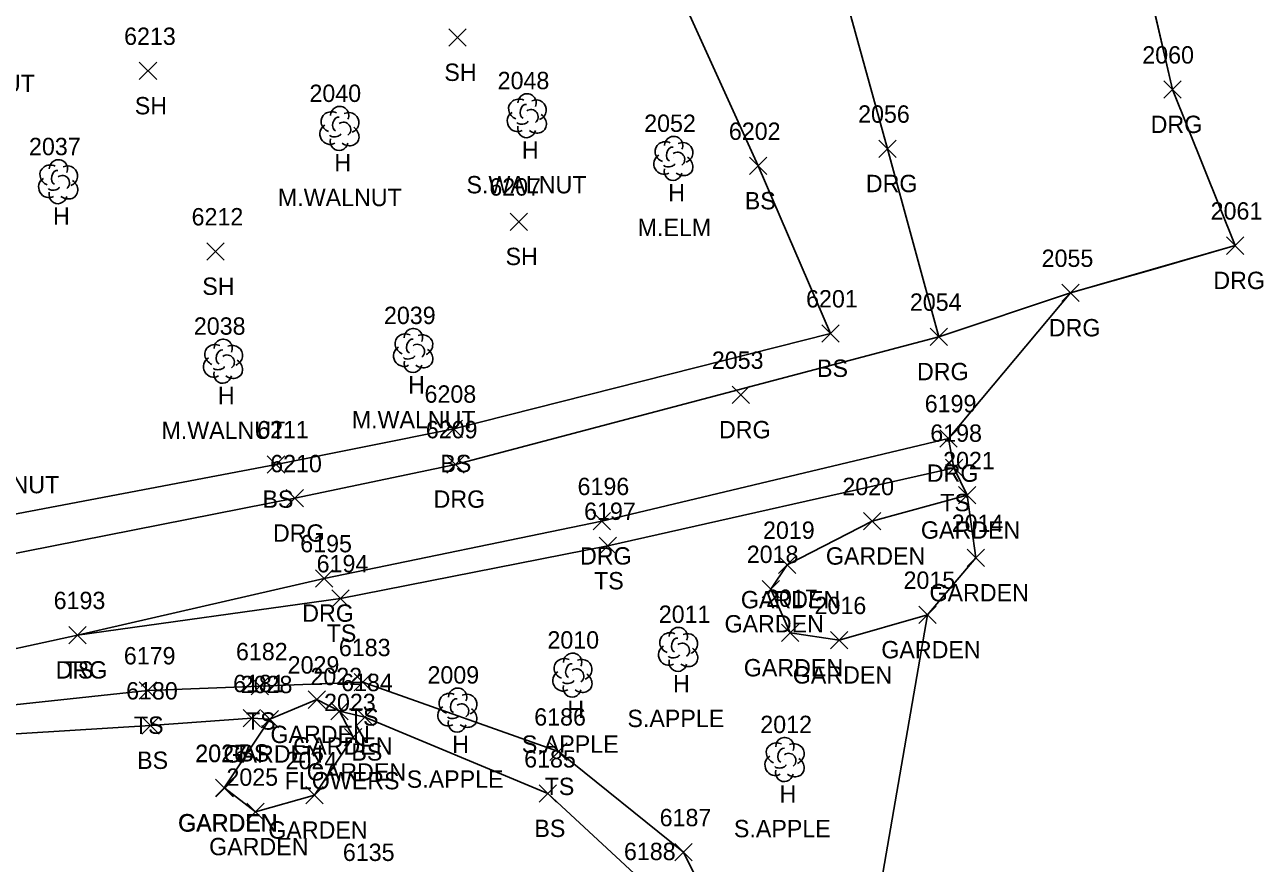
# Model space of a CAD drawing. Extents: x 1439173 to 1457902, y 641926 to 659889.
# Drawn here: x 1449079.8 to 1449222.4, y 643435.5 to 643532 of the extents above; entities that cross this region are included whole.
import ezdxf

# ---------------------------------------------------------------- set-up
doc = ezdxf.new("R2010")
doc.units = 0
for name, color, linetype in [('L_A', 7, 'Continuous'), ('L_C', 7, 'Continuous'), ('L_I', 7, 'Continuous'), ('L_TIC', 7, 'Continuous'), ('LAPB', 7, 'Continuous'), ('LELB', 7, 'Continuous'), ('LSOGP', 7, 'Continuous'), ('LTD', 7, 'Continuous'), ('R_A', 7, 'Continuous'), ('R_I', 7, 'Continuous'), ('R_TIC', 7, 'Continuous'), ('RDG', 7, 'Continuous')]:
    doc.layers.add(name, color=color, linetype=linetype)

msp = doc.modelspace()

# ---------------------------------------------------------------- linework, layer by layer
at = {"layer": 'L_TIC'}
for points in [[(1449128.62, 643529.56), (1449130.62, 643531.56)], [(1449130.62, 643529.56), (1449128.62, 643531.56)], [(1449092.99, 643525.71), (1449094.99, 643527.71)], [(1449094.99, 643525.71), (1449092.99, 643527.71)], [(1449163.25, 643514.77), (1449165.25, 643516.77)], [(1449165.25, 643514.77), (1449163.25, 643516.77)], [(1449135.68, 643508.35), (1449137.68, 643510.35)], [(1449137.68, 643508.35), (1449135.68, 643510.35)], [(1449100.75, 643504.92), (1449102.75, 643506.92)], [(1449102.75, 643504.92), (1449100.75, 643506.92)], [(1449171.58, 643495.47), (1449173.58, 643497.47)], [(1449173.58, 643495.47), (1449171.58, 643497.47)], [(1449171.58, 643495.47), (1449173.58, 643497.47)], [(1449173.58, 643495.47), (1449171.58, 643497.47)], [(1449128.21, 643484.5), (1449130.21, 643486.5)], [(1449130.21, 643484.5), (1449128.21, 643486.5)], [(1449107.73, 643480.4), (1449109.73, 643482.4)], [(1449109.73, 643480.4), (1449107.73, 643482.4)], [(1449185.8, 643480), (1449187.8, 643482)], [(1449187.8, 643480), (1449185.8, 643482)], [(1449187.31, 643476.84), (1449189.31, 643478.84)], [(1449189.31, 643476.84), (1449187.31, 643478.84)], [(1449187.31, 643476.84), (1449189.31, 643478.84)], [(1449189.31, 643476.84), (1449187.31, 643478.84)], [(1449176.37, 643473.85), (1449178.37, 643475.85)], [(1449178.37, 643473.85), (1449176.37, 643475.85)], [(1449145.94, 643471), (1449147.94, 643473)], [(1449147.94, 643471), (1449145.94, 643473)], [(1449188.3, 643469.62), (1449190.3, 643471.62)], [(1449190.3, 643469.62), (1449188.3, 643471.62)], [(1449188.3, 643469.62), (1449190.3, 643471.62)], [(1449190.3, 643469.62), (1449188.3, 643471.62)], [(1449166.58, 643468.82), (1449168.58, 643470.82)], [(1449168.58, 643468.82), (1449166.58, 643470.82)], [(1449115.15, 643464.96), (1449117.15, 643466.96)], [(1449117.15, 643464.96), (1449115.15, 643466.96)], [(1449164.7, 643466.04), (1449166.7, 643468.04)], [(1449166.7, 643466.04), (1449164.7, 643468.04)], [(1449182.75, 643463.06), (1449184.75, 643465.06)], [(1449184.75, 643463.06), (1449182.75, 643465.06)], [(1449084.87, 643460.73), (1449086.87, 643462.73)], [(1449086.87, 643460.73), (1449084.87, 643462.73)], [(1449166.92, 643460.98), (1449168.92, 643462.98)], [(1449168.92, 643460.98), (1449166.92, 643462.98)], [(1449172.56, 643460.15), (1449174.56, 643462.15)], [(1449174.56, 643460.15), (1449172.56, 643462.15)], [(1449105.86, 643454.84), (1449107.86, 643456.84)], [(1449107.86, 643454.84), (1449105.86, 643456.84)], [(1449117.71, 643455.31), (1449119.71, 643457.31)], [(1449119.71, 643455.31), (1449117.71, 643457.31)], [(1449092.96, 643454.36), (1449094.96, 643456.36)], [(1449094.96, 643454.36), (1449092.96, 643456.36)], [(1449112.42, 643453.3), (1449114.42, 643455.3)], [(1449114.42, 643453.3), (1449112.42, 643455.3)], [(1449112.42, 643453.3), (1449114.42, 643455.3)], [(1449114.42, 643453.3), (1449112.42, 643455.3)], [(1449115.03, 643451.97), (1449117.03, 643453.97)], [(1449117.03, 643451.97), (1449115.03, 643453.97)], [(1449115.03, 643451.97), (1449117.03, 643453.97)], [(1449117.03, 643451.97), (1449115.03, 643453.97)], [(1449104.96, 643451.16), (1449106.96, 643453.16)], [(1449106.96, 643451.16), (1449104.96, 643453.16)], [(1449107.01, 643451.05), (1449109.01, 643453.05)], [(1449109.01, 643451.05), (1449107.01, 643453.05)], [(1449117.97, 643451.28), (1449119.97, 643453.28)], [(1449119.97, 643451.28), (1449117.97, 643453.28)], [(1449093.29, 643450.32), (1449095.29, 643452.32)], [(1449095.29, 643450.32), (1449093.29, 643452.32)], [(1449116.6, 643448.98), (1449118.6, 643450.98)], [(1449118.6, 643448.98), (1449116.6, 643450.98)], [(1449140.25, 643447.31), (1449142.25, 643449.31)], [(1449142.25, 643447.31), (1449140.25, 643449.31)], [(1449101.77, 643443.13), (1449103.77, 643445.13)], [(1449103.77, 643443.13), (1449101.77, 643445.13)], [(1449101.82, 643443.09), (1449103.82, 643445.09)], [(1449103.82, 643443.09), (1449101.82, 643445.09)], [(1449112.17, 643442.29), (1449114.17, 643444.29)], [(1449114.17, 643442.29), (1449112.17, 643444.29)], [(1449139.04, 643442.48), (1449141.04, 643444.48)], [(1449141.04, 643442.48), (1449139.04, 643444.48)], [(1449105.36, 643440.38), (1449107.36, 643442.38)], [(1449107.36, 643440.38), (1449105.36, 643442.38)], [(1449154.64, 643435.72), (1449156.64, 643437.72)], [(1449156.64, 643435.72), (1449154.64, 643437.72)]]:
    msp.add_lwpolyline(points, dxfattribs=at)
at = {"layer": 'LAPB'}
for points in [[(1449189.3, 643470.62), (1449183.75, 643464.06), (1449173.56, 643461.15), (1449167.92, 643461.98), (1449165.7, 643467.04), (1449167.58, 643469.82), (1449177.37, 643474.85), (1449188.31, 643477.84)], [(1449189.3, 643470.62), (1449188.31, 643477.84)], [(1449116.03, 643452.97), (1449117.6, 643449.98), (1449113.17, 643443.29), (1449106.36, 643441.38), (1449102.82, 643444.09), (1449102.77, 643444.13), (1449108.01, 643452.05), (1449113.42, 643454.3)], [(1449116.03, 643452.97), (1449113.42, 643454.3)]]:
    msp.add_lwpolyline(points, dxfattribs=at)
at = {"layer": 'LELB'}
for points in [[(1449172.58, 643496.47), (1449129.21, 643485.5), (1449108.73, 643481.4), (1449076.57, 643475.29), (1449069.89, 643474.14), (1449066.38, 643472.31), (1449055, 643473.16), (1449052.28, 643472.72), (1449049.43, 643470.95), (1449040.04, 643491.12), (1449024.71, 643522.12), (1449017.27, 643538.26), (1449016.79, 643543.19), (1449016.62, 643544.75), (1449017.22, 643545.2), (1449018.57, 643543.05), (1449020.19, 643544.84), (1449028.62, 643550.09), (1449057.66, 643561.8), (1449085.7, 643571.2), (1449125.57, 643582.3), (1449170.28, 643591.56)], [(1449172.58, 643496.47), (1449164.25, 643515.77), (1449154.46, 643537.35), (1449148.62, 643558.31)], [(1449085.87, 643461.73), (1449116.15, 643465.96), (1449146.94, 643472), (1449186.8, 643481)], [(1449171.86, 643204.27), (1449152.52, 643247.03), (1449132.22, 643288.76), (1449122.38, 643310.12), (1449100.36, 643355.44), (1449074.19, 643408.65), (1449061.44, 643437.34), (1449058.46, 643446.18), (1449059.5, 643448.74), (1449063.87, 643451.99), (1449068.54, 643452.64), (1449093.96, 643455.36), (1449106.86, 643455.84), (1449118.71, 643456.31), (1449141.25, 643448.31), (1449155.64, 643436.72), (1449167.59, 643412.76), (1449178.86, 643390.8)], [(1449118.97, 643452.28), (1449116.03, 643452.97)], [(1449070.11, 643449.83), (1449094.29, 643451.32), (1449105.96, 643452.16)], [(1449105.96, 643452.16), (1449108.01, 643452.05)], [(1449118.97, 643452.28), (1449140.04, 643443.48), (1449151.53, 643432.82), (1449164.22, 643411.07), (1449173.51, 643384.58)]]:
    msp.add_lwpolyline(points, dxfattribs=at)
at = {"layer": 'LSOGP'}
msp.add_lwpolyline([(1449209.74, 643534.14), (1449211.94, 643524.56), (1449215.55, 643515.58), (1449219.16, 643506.59), (1449209.69, 643503.86), (1449200.22, 643501.14), (1449186.17, 643484.39), (1449186.79, 643481), (1449188.31, 643477.84), (1449189.3, 643470.62), (1449183.75, 643464.06), (1449177.92, 643430.32)], dxfattribs=at)
at = {"layer": 'LTD'}
for p, q in [((1449137.59, 643521.61), (1449137.59, 643521.61)), ((1449137.59, 643521.61), (1449137.59, 643521.61)), ((1449116.01, 643520.14), (1449116.01, 643520.14)), ((1449116.01, 643520.14), (1449116.01, 643520.14)), ((1449154.46, 643516.69), (1449154.46, 643516.69)), ((1449154.46, 643516.69), (1449154.46, 643516.69)), ((1449083.63, 643514.01), (1449083.63, 643514.01)), ((1449083.63, 643514.01), (1449083.63, 643514.01)), ((1449124.51, 643494.56), (1449124.51, 643494.56)), ((1449124.51, 643494.56), (1449124.51, 643494.56)), ((1449102.61, 643493.33), (1449102.61, 643493.33)), ((1449102.61, 643493.33), (1449102.61, 643493.33)), ((1449155.01, 643460.14), (1449155.01, 643460.14)), ((1449155.01, 643460.14), (1449155.01, 643460.14)), ((1449142.84, 643457.18), (1449142.84, 643457.18)), ((1449142.84, 643457.18), (1449142.84, 643457.18)), ((1449129.59, 643453.15), (1449129.59, 643453.15)), ((1449129.59, 643453.15), (1449129.59, 643453.15)), ((1449167.27, 643447.45), (1449167.27, 643447.45)), ((1449167.27, 643447.45), (1449167.27, 643447.45))]:
    msp.add_line(p, q, dxfattribs=at)
for centre in [(1449137.64, 643523.04), (1449116.06, 643521.58), (1449154.51, 643518.13), (1449083.68, 643515.44), (1449124.55, 643496), (1449102.65, 643494.77), (1449155.05, 643461.58), (1449142.88, 643458.61), (1449129.64, 643454.59), (1449167.31, 643448.89)]:
    msp.add_arc(centre, 1.05, 335.5272, 180.9563, dxfattribs=at)
for centre, major_axis, ratio, start_param, end_param in [((1449136.8, 643522.27), (1.21, -0.51), 0.895232, 1.570796, 4.712389), ((1449137.38, 643522.07), (-0.208, -0.792), 0.645439, 3.141593, 6.283185), ((1449138.09, 643521.44), (-0.5, 0.667), 0.989748, 3.141593, 6.283185), ((1449138.63, 643522.19), (-1.14, -0.48), 0.949671, 1.570796, 4.712389), ((1449115.22, 643520.81), (1.21, -0.51), 0.895232, 1.570796, 4.712389), ((1449115.8, 643520.6), (-0.208, -0.792), 0.645439, 3.141593, 6.283185), ((1449116.51, 643519.98), (-0.5, 0.667), 0.989748, 3.141593, 6.283185), ((1449117.05, 643520.73), (-1.14, -0.48), 0.949671, 1.570796, 4.712389), ((1449136.51, 643520.9), (0.58, -1.04), 0.959034, 3.141593, 6.283185), ((1449137.13, 643520.86), (-0.625, -0.083), 0.423636, 0, 3.141593), ((1449138.59, 643520.77), (-1.09, 0.79), 0.841452, 1.570796, 4.712389), ((1449114.93, 643519.43), (0.58, -1.04), 0.959034, 3.141593, 6.283185), ((1449115.55, 643519.39), (-0.625, -0.083), 0.423636, 0, 3.141593), ((1449117.01, 643519.31), (-1.09, 0.79), 0.841452, 1.570796, 4.712389), ((1449137.59, 643520.11), (0.26, 1.06), 0.942809, 1.570796, 4.712389), ((1449116.01, 643518.64), (0.26, 1.06), 0.942809, 1.570796, 4.712389), ((1449153.67, 643517.36), (1.21, -0.51), 0.895232, 1.570796, 4.712389), ((1449154.25, 643517.15), (-0.208, -0.792), 0.645439, 3.141593, 6.283185), ((1449155.5, 643517.28), (-1.14, -0.48), 0.949671, 1.570796, 4.712389), ((1449153.38, 643515.98), (0.58, -1.04), 0.959034, 3.141593, 6.283185), ((1449154.96, 643516.53), (-0.5, 0.667), 0.989748, 3.141593, 6.283185), ((1449155.46, 643515.86), (-1.09, 0.79), 0.841452, 1.570796, 4.712389), ((1449082.84, 643514.68), (1.21, -0.51), 0.895232, 1.570796, 4.712389), ((1449083.42, 643514.47), (-0.208, -0.792), 0.645439, 3.141593, 6.283185), ((1449084.67, 643514.59), (-1.14, -0.48), 0.949671, 1.570796, 4.712389), ((1449154.46, 643515.19), (0.26, 1.06), 0.942809, 1.570796, 4.712389), ((1449154, 643515.94), (-0.625, -0.083), 0.423636, 0, 3.141593), ((1449082.55, 643513.3), (0.58, -1.04), 0.959034, 3.141593, 6.283185), ((1449084.13, 643513.84), (-0.5, 0.667), 0.989748, 3.141593, 6.283185), ((1449084.63, 643513.18), (-1.09, 0.79), 0.841452, 1.570796, 4.712389), ((1449083.63, 643512.51), (0.26, 1.06), 0.942809, 1.570796, 4.712389), ((1449083.17, 643513.26), (-0.625, -0.083), 0.423636, 0, 3.141593), ((1449101.81, 643494), (1.21, -0.51), 0.895232, 1.570796, 4.712389), ((1449103.65, 643493.92), (-1.14, -0.48), 0.949671, 1.570796, 4.712389), ((1449123.72, 643495.23), (1.21, -0.51), 0.895232, 1.570796, 4.712389), ((1449124.3, 643495.02), (-0.208, -0.792), 0.645439, 3.141593, 6.283185), ((1449125.01, 643494.4), (-0.5, 0.667), 0.989748, 3.141593, 6.283185), ((1449125.55, 643495.15), (-1.14, -0.48), 0.949671, 1.570796, 4.712389), ((1449102.4, 643493.79), (-0.208, -0.792), 0.645439, 3.141593, 6.283185), ((1449103.11, 643493.17), (-0.5, 0.667), 0.989748, 3.141593, 6.283185), ((1449123.42, 643493.86), (0.58, -1.04), 0.959034, 3.141593, 6.283185), ((1449124.05, 643493.81), (-0.625, -0.083), 0.423636, 0, 3.141593), ((1449125.51, 643493.73), (-1.09, 0.79), 0.841452, 1.570796, 4.712389), ((1449101.52, 643492.62), (0.58, -1.04), 0.959034, 3.141593, 6.283185), ((1449102.15, 643492.58), (-0.625, -0.083), 0.423636, 0, 3.141593), ((1449103.61, 643492.5), (-1.09, 0.79), 0.841452, 1.570796, 4.712389), ((1449124.51, 643493.06), (0.26, 1.06), 0.942809, 1.570796, 4.712389), ((1449102.61, 643491.83), (0.26, 1.06), 0.942809, 1.570796, 4.712389), ((1449154.21, 643460.81), (1.21, -0.51), 0.895232, 1.570796, 4.712389), ((1449154.8, 643460.6), (-0.208, -0.792), 0.645439, 3.141593, 6.283185), ((1449156.05, 643460.72), (-1.14, -0.48), 0.949671, 1.570796, 4.712389), ((1449153.92, 643459.43), (0.58, -1.04), 0.959034, 3.141593, 6.283185), ((1449155.51, 643459.97), (-0.5, 0.667), 0.989748, 3.141593, 6.283185), ((1449156.01, 643459.31), (-1.09, 0.79), 0.841452, 1.570796, 4.712389), ((1449142.04, 643457.84), (1.21, -0.51), 0.895232, 1.570796, 4.712389), ((1449142.63, 643457.64), (-0.208, -0.792), 0.645439, 3.141593, 6.283185), ((1449143.88, 643457.76), (-1.14, -0.48), 0.949671, 1.570796, 4.712389), ((1449155.01, 643458.64), (0.26, 1.06), 0.942809, 1.570796, 4.712389), ((1449154.55, 643459.39), (-0.625, -0.083), 0.423636, 0, 3.141593), ((1449141.75, 643456.47), (0.58, -1.04), 0.959034, 3.141593, 6.283185), ((1449143.34, 643457.01), (-0.5, 0.667), 0.989748, 3.141593, 6.283185), ((1449143.84, 643456.34), (-1.09, 0.79), 0.841452, 1.570796, 4.712389), ((1449142.84, 643455.68), (0.26, 1.06), 0.942809, 1.570796, 4.712389), ((1449142.38, 643456.43), (-0.625, -0.083), 0.423636, 0, 3.141593), ((1449128.8, 643453.82), (1.21, -0.51), 0.895232, 1.570796, 4.712389), ((1449129.38, 643453.61), (-0.208, -0.792), 0.645439, 3.141593, 6.283185), ((1449130.09, 643452.99), (-0.5, 0.667), 0.989748, 3.141593, 6.283185), ((1449130.63, 643453.74), (-1.14, -0.48), 0.949671, 1.570796, 4.712389), ((1449128.51, 643452.45), (0.58, -1.04), 0.959034, 3.141593, 6.283185), ((1449129.13, 643452.4), (-0.625, -0.083), 0.423636, 0, 3.141593), ((1449130.59, 643452.32), (-1.09, 0.79), 0.841452, 1.570796, 4.712389), ((1449129.59, 643451.65), (0.26, 1.06), 0.942809, 1.570796, 4.712389), ((1449166.47, 643448.12), (1.21, -0.51), 0.895232, 1.570796, 4.712389), ((1449167.06, 643447.91), (-0.208, -0.792), 0.645439, 3.141593, 6.283185), ((1449167.77, 643447.29), (-0.5, 0.667), 0.989748, 3.141593, 6.283185), ((1449168.31, 643448.04), (-1.14, -0.48), 0.949671, 1.570796, 4.712389), ((1449166.18, 643446.74), (0.58, -1.04), 0.959034, 3.141593, 6.283185), ((1449166.81, 643446.7), (-0.625, -0.083), 0.423636, 0, 3.141593), ((1449168.27, 643446.62), (-1.09, 0.79), 0.841452, 1.570796, 4.712389), ((1449167.27, 643445.95), (0.26, 1.06), 0.942809, 1.570796, 4.712389)]:
    msp.add_ellipse(centre, major_axis=major_axis, ratio=ratio, start_param=start_param, end_param=end_param, dxfattribs=at)
at = {"layer": 'R_TIC'}
for points in [[(1449210.94, 643523.56), (1449212.94, 643525.56)], [(1449212.94, 643523.56), (1449210.94, 643525.56)], [(1449178.15, 643516.75), (1449180.15, 643518.75)], [(1449180.15, 643516.75), (1449178.15, 643518.75)], [(1449218.16, 643505.59), (1449220.16, 643507.59)], [(1449220.16, 643505.59), (1449218.16, 643507.59)], [(1449218.16, 643505.59), (1449220.16, 643507.59)], [(1449220.16, 643505.59), (1449218.16, 643507.59)], [(1449199.22, 643500.14), (1449201.22, 643502.14)], [(1449201.22, 643500.14), (1449199.22, 643502.14)], [(1449184.05, 643495.09), (1449186.05, 643497.09)], [(1449186.05, 643495.09), (1449184.05, 643497.09)], [(1449184.05, 643495.09), (1449186.05, 643497.09)], [(1449186.05, 643495.09), (1449184.05, 643497.09)], [(1449161.25, 643488.4), (1449163.25, 643490.4)], [(1449163.25, 643488.4), (1449161.25, 643490.4)], [(1449185.17, 643483.39), (1449187.17, 643485.39)], [(1449187.17, 643483.39), (1449185.17, 643485.39)], [(1449128.38, 643480.4), (1449130.38, 643482.4)], [(1449130.38, 643480.4), (1449128.38, 643482.4)], [(1449109.89, 643476.49), (1449111.89, 643478.49)], [(1449111.89, 643476.49), (1449109.89, 643478.49)], [(1449145.24, 643473.86), (1449147.24, 643475.86)], [(1449147.24, 643473.86), (1449145.24, 643475.86)], [(1449113.26, 643467.27), (1449115.26, 643469.27)], [(1449115.26, 643467.27), (1449113.26, 643469.27)], [(1449084.87, 643460.73), (1449086.87, 643462.73)], [(1449086.87, 643460.73), (1449084.87, 643462.73)]]:
    msp.add_lwpolyline(points, dxfattribs=at)
at = {"layer": 'RDG'}
for points in [[(1449185.05, 643496.09), (1449179.15, 643517.75), (1449169.38, 643553.07), (1449186.24, 643559.96), (1449203.15, 643562.87), (1449211.94, 643524.56), (1449219.16, 643506.59)], [(1449185.05, 643496.09), (1449200.22, 643501.14), (1449219.16, 643506.59)], [(1449129.38, 643481.4), (1449185.05, 643496.09)], [(1449056.96, 643448.29), (1449060.74, 643453.02), (1449072.43, 643458.81), (1449085.87, 643461.73), (1449114.26, 643468.27), (1449146.24, 643474.86), (1449186.17, 643484.39)], [(1449129.38, 643481.4), (1449110.89, 643477.49), (1449067.54, 643468.95), (1449056.1, 643465.3), (1449050.18, 643463.32)]]:
    msp.add_lwpolyline(points, dxfattribs=at)

# ---------------------------------------------------------------- texts
at = {"layer": 'L_A'}
for s, p in [('SH', (1449128.11, 643525.56)), ('SH', (1449092.47, 643521.71)), ('H', (1449137.03, 643516.61)), ('H', (1449115.44, 643515.14)), ('H', (1449153.89, 643511.69)), ('BS', (1449162.7, 643510.77)), ('H', (1449083.06, 643509.01)), ('SH', (1449135.16, 643504.35)), ('SH', (1449100.24, 643500.92)), ('BS', (1449171.02, 643491.47)), ('BS', (1449171.02, 643491.47)), ('H', (1449123.94, 643489.56)), ('H', (1449102.04, 643488.33)), ('BS', (1449127.65, 643480.5)), ('BS', (1449107.17, 643476.4)), ('TS', (1449185.21, 643476)), ('GARDEN', (1449182.98, 643472.84)), ('GARDEN', (1449182.98, 643472.84)), ('GARDEN', (1449172.04, 643469.85)), ('TS', (1449145.35, 643467)), ('GARDEN', (1449162.25, 643464.82)), ('GARDEN', (1449183.97, 643465.62)), ('GARDEN', (1449183.97, 643465.62)), ('GARDEN', (1449160.37, 643462.04)), ('TS', (1449114.56, 643460.96)), ('GARDEN', (1449178.42, 643459.06)), ('TS', (1449084.28, 643456.73)), ('GARDEN', (1449162.59, 643456.98)), ('GARDEN', (1449168.23, 643456.15)), ('H', (1449154.44, 643455.14)), ('H', (1449142.27, 643452.18)), ('TS', (1449105.27, 643450.84)), ('TS', (1449117.12, 643451.31)), ('TS', (1449092.37, 643450.36)), ('GARDEN', (1449108.09, 643449.3)), ('GARDEN', (1449108.09, 643449.3)), ('GARDEN', (1449110.7, 643447.97)), ('GARDEN', (1449110.7, 643447.97)), ('H', (1449129.02, 643448.15)), ('BS', (1449092.74, 643446.32)), ('GARDEN', (1449102.68, 643447.05)), ('BS', (1449104.4, 643447.16)), ('BS', (1449117.41, 643447.28)), ('GARDEN', (1449112.27, 643444.98)), ('TS', (1449139.66, 643443.31)), ('H', (1449166.7, 643442.45)), ('GARDEN', (1449097.44, 643439.13)), ('GARDEN', (1449097.49, 643439.09)), ('GARDEN', (1449107.84, 643438.29)), ('BS', (1449138.48, 643438.48)), ('GARDEN', (1449101.03, 643436.38))]:
    msp.add_text(s, height=2, dxfattribs=at).set_placement(p)
at = {"layer": 'L_C'}
for s, p in [('M.WALNUT', (1449066.71, 643524.27)), ('S.WALNUT', (1449130.66, 643512.61)), ('M.WALNUT', (1449108.95, 643511.14)), ('M.ELM', (1449150.37, 643507.69)), ('M.WALNUT', (1449117.45, 643485.56)), ('M.WALNUT', (1449095.54, 643484.33)), ('M.WALNUT', (1449069.51, 643478.07)), ('S.APPLE', (1449149.19, 643451.14)), ('S.APPLE', (1449137.03, 643448.18)), ('FLOWERS', (1449109.73, 643443.97)), ('FLOWERS', (1449109.73, 643443.97)), ('S.APPLE', (1449123.78, 643444.15)), ('S.APPLE', (1449161.45, 643438.45))]:
    msp.add_text(s, height=2, dxfattribs=at).set_placement(p)
at = {"layer": 'L_I'}
for s, p in [('6213', (1449091.24, 643529.71)), ('2048', (1449134.25, 643524.61)), ('2040', (1449112.58, 643523.14)), ('2052', (1449151.12, 643519.69)), ('6202', (1449160.87, 643518.77)), ('2037', (1449080.29, 643517.01)), ('6207', (1449133.29, 643512.35)), ('6212', (1449099.01, 643508.92)), ('6201', (1449169.76, 643499.47)), ('6201', (1449169.76, 643499.47)), ('2039', (1449121.16, 643497.56)), ('2038', (1449099.27, 643496.33)), ('6208', (1449125.83, 643488.5)), ('6211', (1449106.56, 643484.4)), ('6198', (1449184.06, 643484)), ('2021', (1449185.54, 643480.84)), ('2021', (1449185.54, 643480.84)), ('2020', (1449173.94, 643477.85)), ('6197', (1449144.2, 643475)), ('2014', (1449186.53, 643473.62)), ('2014', (1449186.53, 643473.62)), ('2019', (1449164.8, 643472.82)), ('6194', (1449113.41, 643468.96)), ('2018', (1449162.93, 643470.04)), ('2015', (1449180.98, 643467.06)), ('6193', (1449083.13, 643464.73)), ('2017', (1449165.15, 643464.98)), ('2016', (1449170.74, 643464.15)), ('2011', (1449152.8, 643463.14)), ('6183', (1449115.97, 643459.31)), ('2010', (1449139.98, 643460.18)), ('6179', (1449091.21, 643458.36)), ('6182', (1449104.12, 643458.84)), ('2029', (1449110.07, 643457.3)), ('2029', (1449110.07, 643457.3)), ('2009', (1449126.17, 643456.15)), ('6181', (1449103.79, 643455.16)), ('2028', (1449104.67, 643455.05)), ('2022', (1449112.69, 643455.97)), ('2022', (1449112.69, 643455.97)), ('6184', (1449116.23, 643455.28)), ('6180', (1449091.47, 643454.32)), ('2023', (1449114.26, 643452.98)), ('6186', (1449138.46, 643451.31)), ('2012', (1449164.49, 643450.45)), ('2026', (1449099.43, 643447.09)), ('2027', (1449099.44, 643447.13)), ('2024', (1449109.83, 643446.29)), ('6185', (1449137.3, 643446.48)), ('2025', (1449103.02, 643444.38)), ('6187', (1449152.9, 643439.72)), ('6135', (1449116.43, 643435.72)), ('6188', (1449148.79, 643435.82))]:
    msp.add_text(s, height=2, dxfattribs=at).set_placement(p)
at = {"layer": 'R_A'}
for p in [(1449209.43, 643519.56), (1449176.64, 643512.75), (1449216.65, 643501.59), (1449216.65, 643501.59), (1449197.71, 643496.14), (1449182.53, 643491.09), (1449182.53, 643491.09), (1449159.73, 643484.4), (1449183.66, 643479.39), (1449126.87, 643476.4), (1449108.38, 643472.49), (1449143.73, 643469.86), (1449111.75, 643463.27), (1449083.36, 643456.73)]:
    msp.add_text('DRG', height=2, dxfattribs=at).set_placement(p)
at = {"layer": 'R_I'}
for s, p in [('2060', (1449208.47, 643527.56)), ('2056', (1449175.75, 643520.75)), ('2061', (1449216.34, 643509.59)), ('2061', (1449216.34, 643509.59)), ('2055', (1449196.88, 643504.14)), ('2054', (1449181.71, 643499.09)), ('2054', (1449181.71, 643499.09)), ('2053', (1449158.91, 643492.4)), ('6199', (1449183.42, 643487.39)), ('6209', (1449125.98, 643484.4)), ('6210', (1449108.06, 643480.49)), ('6196', (1449143.45, 643477.86)), ('6195', (1449111.52, 643471.27)), ('6193', (1449083.13, 643464.73))]:
    msp.add_text(s, height=2, dxfattribs=at).set_placement(p)

doc.saveas('drawing.dxf')
